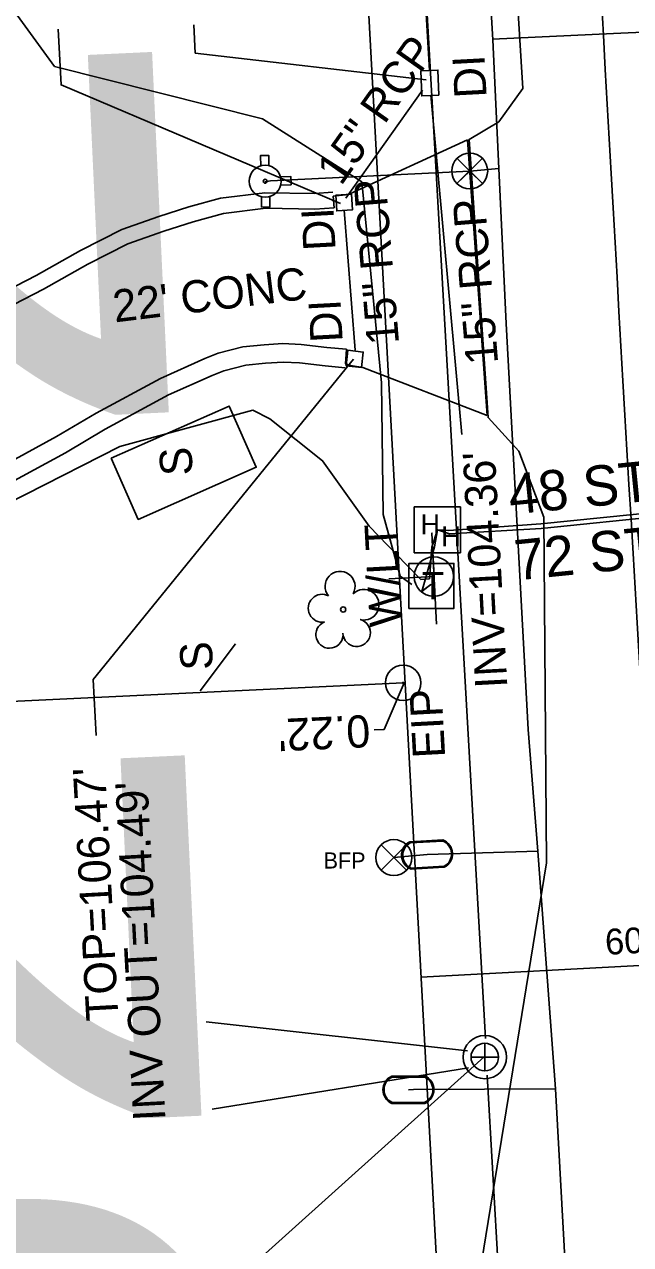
# Model space of a CAD drawing. Extents: x 2364404 to 2371833, y 798876 to 809754.
# Drawn here: x 2368861.9 to 2368937.1, y 801652.5 to 801803.9 of the extents above; entities that cross this region are included whole.
import ezdxf

# ---------------------------------------------------------------- set-up
doc = ezdxf.new("R2010")
doc.units = 0
for name, color, linetype in [('Exist Building', 7, 'Continuous'), ('Exist Building Text', 7, 'Continuous'), ('Exist Horizontal Alignment Direction Label', 7, 'Continuous'), ('Exist Other Culture Located Object CELL', 7, 'Continuous'), ('Exist Other Culture Sign Text', 7, 'Continuous'), ('Exist Property Iron Pin CELL', 7, 'Continuous'), ('Exist Property Iron Pin Text', 7, 'Continuous'), ('Exist Property Line', 7, 'Continuous'), ('Exist Property Line Leader', 7, 'Continuous'), ('Exist Property Line Text', 7, 'Continuous'), ('Exist Right of Way Line', 7, 'Continuous'), ('Exist Right of Way Width CELL', 7, 'Continuous'), ('Exist Roads Curbs', 7, 'Continuous'), ('Exist Roads EOP', 7, 'Continuous'), ('Exist Roads EOP Other', 7, 'Continuous'), ('Exist Roads EOP Other Text', 7, 'Continuous'), ('Exist Structure Minor Drop Inlet', 7, 'Continuous'), ('Exist Structure Minor Drop Inlet Leader', 7, 'Continuous'), ('Exist Structure Minor Drop Inlet Text', 7, 'Continuous'), ('Exist Structure Minor Drop Inlet Top Elevation', 7, 'Continuous'), ('Exist Structure Minor Pipes RCP 15 Inch', 7, 'Continuous'), ('Exist Structure Minor Pipes RCP 15 Inch Invert', 7, 'Continuous'), ('Exist Structure Minor Pipes RCP 15 Inch Text', 7, 'Continuous'), ('Exist Utilities Power Joint Use Telephone CELL', 7, 'Continuous'), ('Exist Utilities Power Joint Use Telephone Text', 7, 'Continuous'), ('Exist Utilities Sanitary Sewer Manhole CELL', 7, 'Continuous'), ('Exist Utilities Sanitary Sewer Manhole Leader', 7, 'Continuous'), ('Exist Utilities Sanitary Sewer UG Line', 7, 'Continuous'), ('Exist Utilities Telephone Hand Hole CELL', 7, 'Continuous'), ('Exist Utilities Telephone Pedestal CELL', 7, 'Continuous'), ('Exist Utilities Telephone UG Cable SUE LOS C', 7, 'Continuous'), ('Exist Utilities Telephone UG FO SUE LOS B', 7, 'Continuous'), ('Exist Utilities Telephone UG FO SUE LOS B Text', 7, 'Continuous'), ('Exist Utilities TV UG Cable SUE LOS B', 7, 'Continuous'), ('Exist Utilities Water Fire Hydrant CELL', 7, 'Continuous'), ('Exist Utilities Water Meter CELL', 7, 'Continuous'), ('Exist Utilities Water UG Line SUE LOS B', 7, 'Continuous'), ('Exist Utilities Water UG Line SUE LOS B Text', 7, 'Continuous'), ('Exist Utilities Water Valve CELL', 7, 'Continuous'), ('Exist Vegetation Tree CELL', 7, 'Continuous'), ('Prop Horizontal Alignment', 7, 'Continuous')]:
    doc.layers.add(name, color=color, linetype=linetype)

msp = doc.modelspace()

# ---------------------------------------------------------------- linework, layer by layer
at = {"layer": 'Exist Building'}
msp.add_lwpolyline([(2368872.66, 801750.06), (2368887.33, 801756.55), (2368890.69, 801748.96), (2368876.03, 801742.47)], close=True, dxfattribs=at)
at = {"layer": 'Exist Other Culture Located Object CELL'}
msp.add_lwpolyline([(2368883.71, 801721.2), (2368888.11, 801727.04)], dxfattribs=at)
at = {"layer": 'Exist Property Iron Pin CELL'}
for radius in [2.2, 0.0707]:
    msp.add_circle((2368908.92, 801722.19), radius, dxfattribs=at)
at = {"layer": 'Exist Property Line'}
for p, q in [((2368700.15, 801712.37), (2368908.92, 801722.19)), ((2368908.92, 801722.19), (2368909.15, 801722.2))]:
    msp.add_line(p, q, dxfattribs=at)
at = {"layer": 'Exist Property Line Leader'}
msp.add_lwpolyline([(2368909.04, 801722.19), (2368906.54, 801716.39), (2368905.34, 801716.35)], dxfattribs=at)
at = {"layer": 'Exist Right of Way Line'}
msp.add_line((2368898.13, 801924.87), (2368913.21, 801647.44), dxfattribs=at)
at = {"layer": 'Exist Right of Way Width CELL'}
msp.add_line((2368911.13, 801685.65), (2368941.36, 801687.3), dxfattribs=at)
at = {"layer": 'Exist Roads Curbs'}
for points in [[(2368794.19, 801755.5), (2368800.76, 801754.43), (2368805.91, 801753.79), (2368810.71, 801753.52), (2368814.8, 801753.6), (2368817.87, 801753.68), (2368820.76, 801753.99), (2368826.32, 801755.26), (2368834.7, 801758.37), (2368843.44, 801762.19), (2368850.1, 801765.61), (2368857.16, 801769.56), (2368863.35, 801772.75), (2368868.88, 801775.84), (2368873.99, 801778.46), (2368878.59, 801780.09), (2368882.33, 801781.27), (2368886.23, 801782.33), (2368891.76, 801783.01), (2368897.92, 801782.92), (2368900.2, 801783.08)], [(2368901.7, 801761.3), (2368899.22, 801761.52), (2368896.05, 801761.9), (2368894.01, 801761.99), (2368891.85, 801761.86), (2368889.41, 801761.63), (2368886.68, 801760.93), (2368885.23, 801760.32), (2368879.79, 801757.92), (2368871.94, 801753.66), (2368867, 801750.75), (2368859.24, 801746.54), (2368851.9, 801742.55), (2368847.7, 801740.4), (2368843.82, 801738.67), (2368840.25, 801737.43), (2368834.53, 801735.62), (2368828.09, 801733.63), (2368822.62, 801732.91), (2368816.07, 801732.42), (2368809.82, 801732.24), (2368803.78, 801732.48), (2368793.62, 801734.19)]]:
    msp.add_lwpolyline(points, dxfattribs=at)
at = {"layer": 'Exist Roads EOP'}
msp.add_line((2368919.34, 801755.37), (2368916.89, 801789.6), dxfattribs=at)
msp.add_lwpolyline([(2368933.81, 801423.2), (2368929.99, 801481.4), (2368929.06, 801495.23), (2368927.73, 801519.29), (2368925.93, 801543.7), (2368922.31, 801599.58), (2368919.55, 801643.63), (2368917.51, 801643.38), (2368926.7, 801699.87), (2368926.38, 801742.77), (2368923.29, 801750.96), (2368919.46, 801755.12), (2368917.11, 801789.64), (2368920.79, 801791.82), (2368923.76, 801795.98), (2368920.42, 801850.34)], dxfattribs=at)
at = {"layer": 'Exist Roads EOP Other'}
msp.add_line((2368900.34, 801781.16), (2368900.24, 801782.58), dxfattribs=at)
for points in [[(2368900.24, 801782.58), (2368902.13, 801782.81), (2368916.89, 801789.6)], [(2368793.88, 801753.61), (2368800.48, 801752.53), (2368805.73, 801751.87), (2368810.67, 801751.6), (2368814.84, 801751.68), (2368818, 801751.76), (2368821.08, 801752.09), (2368826.87, 801753.41), (2368835.42, 801756.59), (2368844.27, 801760.45), (2368851.01, 801763.91), (2368858.07, 801767.86), (2368864.26, 801771.06), (2368869.79, 801774.14), (2368874.75, 801776.69), (2368879.2, 801778.26), (2368882.87, 801779.42), (2368886.6, 801780.44), (2368891.87, 801781.09), (2368897.97, 801780.99), (2368900.34, 801781.16)], [(2368901.9, 801763.59), (2368899.46, 801763.8), (2368896.24, 801764.2), (2368893.99, 801764.3), (2368891.67, 801764.15), (2368889.02, 801763.9), (2368885.95, 801763.11), (2368884.32, 801762.44), (2368878.78, 801759.98), (2368870.81, 801755.66), (2368865.87, 801752.75), (2368858.15, 801748.56), (2368850.83, 801744.59), (2368846.71, 801742.48), (2368842.98, 801740.81), (2368839.53, 801739.61), (2368833.85, 801737.81), (2368827.6, 801735.89), (2368822.38, 801735.2), (2368815.95, 801734.72), (2368809.83, 801734.54), (2368804.01, 801734.77), (2368794, 801736.45)], [(2368901.9, 801763.59), (2368901.75, 801761.8), (2368902.37, 801761.6)], [(2368919.34, 801755.37), (2368903.9, 801761.34), (2368902.37, 801761.6)]]:
    msp.add_lwpolyline(points, dxfattribs=at)
at = {"layer": 'Exist Structure Minor Drop Inlet'}
for points in [[(2368913.35, 801795.14), (2368913.23, 801798.24), (2368911.11, 801798.15), (2368911.23, 801795.05)], [(2368902.49, 801782.86), (2368902.63, 801780.89), (2368900.68, 801780.76), (2368900.55, 801782.72)], [(2368903.75, 801761.32), (2368903.97, 801763.25), (2368902.05, 801763.48), (2368901.83, 801761.55)]]:
    msp.add_lwpolyline(points, close=True, dxfattribs=at)
at = {"layer": 'Exist Structure Minor Drop Inlet Leader'}
for points in [[(2368911.79, 801797.02), (2368883.11, 801800.36), (2368882.92, 801803.87)], [(2368901.12, 801781.7), (2368866.46, 801796.4), (2368866.09, 801803.31)], [(2368902.76, 801762.36), (2368870.44, 801722.59), (2368870.81, 801715.68)]]:
    msp.add_lwpolyline(points, dxfattribs=at)
at = {"layer": 'Exist Structure Minor Pipes RCP 15 Inch'}
for p, q in [((2368910.78, 801822.57), (2368912.18, 801798.19)), ((2368911.3, 801795.77), (2368901.81, 801782.37)), ((2368912.34, 801795.13), (2368916.19, 801753.02)), ((2368901.61, 801780.86), (2368902.96, 801763.48))]:
    msp.add_line(p, q, dxfattribs=at)
at = {"layer": 'Exist Utilities Power Joint Use Telephone CELL'}
msp.add_line((2368912.73, 801735.38), (2368912.73, 801735.38), dxfattribs=at)
msp.add_lwpolyline([(2368913.05, 801729.46), (2368912.49, 801740.78), (2368912.75, 801735.39), (2368907.12, 801735.09)], dxfattribs=at)
msp.add_circle((2368912.73, 801735.39), 2.45, dxfattribs=at)
at = {"layer": 'Exist Utilities Sanitary Sewer Manhole CELL'}
msp.add_lwpolyline([(2368919.05, 801677.47), (2368919.05, 801674.04), (2368919.05, 801675.75), (2368920.76, 801675.75), (2368917.34, 801675.75)], dxfattribs=at)
for radius in [2.69, 1.71]:
    msp.add_circle((2368919.05, 801675.75), radius, dxfattribs=at)
at = {"layer": 'Exist Utilities Sanitary Sewer Manhole Leader'}
msp.add_lwpolyline([(2368918.96, 801675.76), (2368882.41, 801642.88), (2368882.79, 801636.61)], dxfattribs=at)
at = {"layer": 'Exist Utilities Sanitary Sewer UG Line'}
for p, q in [((2368893.16, 802134.81), (2368919.14, 801678.07)), ((2368916.9, 801676.53), (2368884.47, 801680.13)), ((2368917.04, 801674.42), (2368885.22, 801669.28)), ((2368919.36, 801673.51), (2368936.99, 801363.08))]:
    msp.add_line(p, q, dxfattribs=at)
at = {"layer": 'Exist Utilities Telephone Hand Hole CELL'}
for p, q in [((2368910.3, 801744.06), (2368910.3, 801738.34)), ((2368916.02, 801744.06), (2368910.3, 801744.06)), ((2368916.02, 801738.34), (2368916.02, 801744.06)), ((2368913.16, 801741.2), (2368913.16, 801741.2)), ((2368910.3, 801738.34), (2368916.02, 801738.34))]:
    msp.add_line(p, q, dxfattribs=at)
at = {"layer": 'Exist Utilities Telephone Pedestal CELL'}
msp.add_line((2368912.35, 801734.25), (2368912.35, 801734.25), dxfattribs=at)
msp.add_lwpolyline([(2368909.63, 801731.43), (2368915.22, 801731.43), (2368915.22, 801737.02), (2368909.63, 801737.02), (2368909.63, 801731.43)], dxfattribs=at)
at = {"layer": 'Exist Utilities Telephone UG Cable SUE LOS C'}
msp.add_lwpolyline([(2368783.04, 801732.83), (2368802.85, 801730.53), (2368829.27, 801732.13), (2368850.3, 801739.62), (2368873.74, 801751.52), (2368890.27, 801756.05), (2368892.38, 801754.95), (2368898.92, 801749.75), (2368904.68, 801741.63), (2368909.32, 801736.84), (2368911.11, 801735.01)], dxfattribs=at)
at = {"layer": 'Exist Utilities Telephone UG FO SUE LOS B'}
for points in [[(2368911.11, 801735.01), (2368912.18, 801735.12), (2368912.49, 801739.02), (2368913.16, 801741.2), (2368914.58, 801741.11), (2368926.01, 801741.95), (2368941.15, 801743.45), (2368953.44, 801746.19), (2368954.57, 801747.03), (2368953.89, 801769.07), (2368949.49, 801818.32), (2368947.14, 801867.65), (2368944.24, 801917.54), (2368941.53, 801966.79), (2368938.54, 802016.87), (2368936.16, 802066.58), (2368933.55, 802116.53), (2368930.89, 802167.02), (2368929.04, 802214.79), (2368927.18, 802265.22), (2368923.8, 802313.03), (2368921.46, 802351.46), (2368917.49, 802413.42)], [(2368911.21, 801733.52), (2368912.37, 801734.38), (2368911.24, 801733.53), (2368912.8, 801739.07), (2368913.16, 801741.2), (2368914.66, 801740.7), (2368926.03, 801741.37), (2368941.4, 801742.93), (2368953.98, 801745.76), (2368954.85, 801746.8), (2368954.14, 801769.25), (2368950.17, 801818.39), (2368947.56, 801867.63), (2368944.73, 801917.44), (2368942.14, 801966.7), (2368939.04, 802016.83), (2368936.63, 802066.64), (2368933.88, 802116.53), (2368931.22, 802167.03), (2368929.44, 802214.87), (2368927.96, 802265.02), (2368924.73, 802314.09), (2368922.28, 802351.57), (2368917.89, 802413.47)]]:
    msp.add_lwpolyline(points, dxfattribs=at)
at = {"layer": 'Exist Utilities TV UG Cable SUE LOS B'}
msp.add_lwpolyline([(2368830.43, 801845.39), (2368838.21, 801842.99), (2368848.5, 801822.22), (2368865.66, 801798.68), (2368891.44, 801792.2), (2368903.8, 801784.37), (2368906.25, 801759.43), (2368906.43, 801743.07), (2368908.53, 801735.45), (2368909.98, 801734.41)], dxfattribs=at)
at = {"layer": 'Exist Utilities Water Fire Hydrant CELL'}
msp.add_line((2368891.79, 801784.45), (2368891.79, 801784.45), dxfattribs=at)
for points in [[(2368892.26, 801786.37), (2368892.24, 801787.66), (2368891.21, 801787.64), (2368891.24, 801786.32)], [(2368893.72, 801783.98), (2368895.01, 801784.01), (2368894.98, 801785.03), (2368893.7, 801785)], [(2368892.35, 801782.55), (2368892.38, 801781.26), (2368891.35, 801781.24), (2368891.32, 801782.55)]]:
    msp.add_lwpolyline(points, dxfattribs=at)
for radius in [1.98, 0.243]:
    msp.add_circle((2368891.79, 801784.45), radius, dxfattribs=at)
at = {"layer": 'Exist Utilities Water Meter CELL'}
for p, q in [((2368911.89, 801700.88), (2368911.89, 801700.88)), ((2368909.58, 801671.7), (2368909.58, 801671.7))]:
    msp.add_line(p, q, dxfattribs=at)
for points in [[(2368909.76, 801702.46), (2368913.83, 801702.69)], [(2368909.77, 801702.32), (2368913.83, 801702.56)], [(2368914.01, 801699.44), (2368909.92, 801699.2)], [(2368914.02, 801699.3), (2368909.93, 801699.07)], [(2368907.53, 801673.39), (2368911.61, 801673.4)], [(2368907.54, 801673.25), (2368911.61, 801673.27)], [(2368911.62, 801670.14), (2368907.52, 801670.13)], [(2368911.62, 801670), (2368907.52, 801669.99)]]:
    msp.add_lwpolyline(points, dxfattribs=at)
for centre, radius, start, end in [((2368910.58, 801700.8), 1.86, 116.451, 249.2524), ((2368910.6, 801700.8), 1.73, 118.5739, 247.0553), ((2368913.18, 801700.96), 1.86, 296.9213, 69.5813), ((2368913.19, 801700.96), 1.73, 298.4001, 68.1458), ((2368908.27, 801671.69), 1.86, 113.3946, 246.1959), ((2368910.87, 801671.7), 1.86, 293.8648, 66.5249), ((2368908.28, 801671.69), 1.73, 115.5175, 243.9989), ((2368910.88, 801671.7), 1.73, 295.3437, 65.0893)]:
    msp.add_arc(centre, radius, start, end, dxfattribs=at)
at = {"layer": 'Exist Utilities Water UG Line SUE LOS B'}
for points in [[(2368924.44, 801716.42), (2368921.71, 801766.79), (2368920.79, 801786.04), (2368920.04, 801802.02), (2368918.56, 801827.22), (2368916.45, 801866.03), (2368913.77, 801916.21), (2368912.42, 801935.63), (2368912.16, 801942.67), (2368909.97, 801965.42), (2368906.96, 802014.85), (2368905.2, 802066.26), (2368902.41, 802115.89), (2368900.95, 802146), (2368899.89, 802164.86), (2368897.96, 802213.34), (2368895.91, 802264.38), (2368893.33, 802314.26), (2368890.98, 802362.99), (2368888.4, 802422.05)], [(2368919.99, 801802.08), (2368935.03, 801802.8), (2368955.23, 801803.68), (2368971.24, 801804.02), (2368971.84, 801804.04)], [(2368891.76, 801784.39), (2368892.45, 801784.49), (2368917.18, 801785.72), (2368917.66, 801785.74), (2368920.79, 801786.04)], [(2368944.17, 801306.36), (2368944.15, 801306.44), (2368942.46, 801328.15), (2368942.83, 801372.49), (2368940.52, 801419.1), (2368939.42, 801468.71), (2368937.23, 801519.5), (2368933.92, 801569.7), (2368930.77, 801618.48), (2368927.83, 801671.8), (2368925.63, 801701.3), (2368924.44, 801716.42)], [(2368907.76, 801700.51), (2368911.89, 801700.88), (2368925.63, 801701.3), (2368925.63, 801701.3)], [(2368909.58, 801671.7), (2368910.19, 801671.71), (2368927.83, 801671.8)]]:
    msp.add_lwpolyline(points, dxfattribs=at)
at = {"layer": 'Exist Utilities Water Valve CELL'}
for points in [[(2368918.75, 801787.3), (2368915.6, 801784.15), (2368917.18, 801785.72), (2368918.75, 801784.15), (2368915.6, 801787.3)], [(2368909.33, 801702.08), (2368906.18, 801698.93), (2368907.76, 801700.51), (2368909.33, 801698.93), (2368906.18, 801702.08)]]:
    msp.add_lwpolyline(points, dxfattribs=at)
for centre in [(2368917.18, 801785.72), (2368907.76, 801700.51)]:
    msp.add_circle(centre, 2.23, dxfattribs=at)
at = {"layer": 'Exist Vegetation Tree CELL'}
msp.add_line((2368901.48, 801731.3), (2368901.48, 801731.3), dxfattribs=at)
msp.add_circle((2368901.48, 801731.3), 0.326, dxfattribs=at)
for centre, radius, start, end in [((2368901.09, 801734.17), 1.86, 330.1651, 219.7134), ((2368898.87, 801731.45), 1.73, 62.6636, 279.3457), ((2368904.02, 801731.89), 1.9, 257.1011, 134.1999), ((2368899.77, 801728.18), 1.69, 111.5671, 6.231), ((2368903.15, 801728.4), 1.7, 181.2822, 74.56)]:
    msp.add_arc(centre, radius, start, end, dxfattribs=at)
at = {"layer": 'Prop Horizontal Alignment'}
msp.add_arc((2388902.84, 802914.38), 20000, 182.940485, 183.728337, dxfattribs=at)

# ---------------------------------------------------------------- texts
at = {"layer": 'Exist Building Text'}
msp.add_text('S', height=4, rotation=93.0566, dxfattribs=at).set_placement((2368882.81, 801748))
at = {"layer": 'Exist Horizontal Alignment Direction Label'}
msp.add_text('U4762-2', height=73.5, rotation=92.6584, dxfattribs=at).set_placement((2368895.01, 801428.82))
at = {"layer": 'Exist Other Culture Sign Text'}
msp.add_text('S', height=4, rotation=93.0566, dxfattribs=at).set_placement((2368885.33, 801723.86))
at = {"layer": 'Exist Property Iron Pin Text'}
msp.add_text('EIP', height=4, rotation=93.0566, dxfattribs=at).set_placement((2368914.14, 801712.95))
at = {"layer": 'Exist Property Line Text'}
msp.add_text("0.22'", height=4, rotation=182.6928, dxfattribs=at).set_placement((2368904.73, 801718.23))
at = {"layer": 'Exist Right of Way Width CELL'}
msp.add_text("60.00'", height=3.2, rotation=3.1118, dxfattribs=at).set_placement((2368934.06, 801688.43))
at = {"layer": 'Exist Roads EOP Other Text'}
msp.add_text("22' CONC", height=4, rotation=6.9697, dxfattribs=at).set_placement((2368873.13, 801766.92))
at = {"layer": 'Exist Structure Minor Drop Inlet Text'}
for p in [(2368919.29, 801794.87), (2368900.54, 801775.93), (2368901.42, 801764.54)]:
    msp.add_text('DI', height=4, rotation=93.0566, dxfattribs=at).set_placement(p)
at = {"layer": 'Exist Structure Minor Drop Inlet Top Elevation'}
msp.add_text("TOP=106.47'", height=4, rotation=93.0566, dxfattribs=at).set_placement((2368873.59, 801680.35))
at = {"layer": 'Exist Structure Minor Pipes RCP 15 Inch Invert'}
for s, p in [("INV=104.36'", (2368921.86, 801721.62)), ("INV OUT=104.49'", (2368879.42, 801667.92))]:
    msp.add_text(s, height=4, rotation=93.0566, dxfattribs=at).set_placement(p)
at = {"layer": 'Exist Structure Minor Pipes RCP 15 Inch Text'}
for rotation, p in [(54.7865, (2368901.21, 801783.77)), (94.68, (2368908.42, 801764.31)), (94.68, (2368920.72, 801761.86))]:
    msp.add_text('15" RCP', height=4, rotation=rotation, dxfattribs=at).set_placement(p)
at = {"layer": 'Exist Utilities Power Joint Use Telephone Text'}
msp.add_text('W/LT', height=4, rotation=93.0566, dxfattribs=at).set_placement((2368908.78, 801729.26))
at = {"layer": 'Exist Utilities Telephone Hand Hole CELL'}
for p in [(2368911.08, 801740.61), (2368913.65, 801739.14)]:
    msp.add_text('H', height=2.5, dxfattribs=at).set_placement(p)
at = {"layer": 'Exist Utilities Telephone Pedestal CELL'}
msp.add_text('T', height=3.42, dxfattribs=at).set_placement((2368911.22, 801732.54))
at = {"layer": 'Exist Utilities Telephone UG FO SUE LOS B Text'}
for s, rotation, p in [('48 STR FO', 5.6634, (2368922.23, 801743.07)), ('72 STR FO', 5.7816, (2368922.99, 801734.9))]:
    msp.add_text(s, height=5, rotation=rotation, dxfattribs=at).set_placement(p)
at = {"layer": 'Exist Utilities Water UG Line SUE LOS B Text'}
msp.add_text('BFP', height=2, dxfattribs=at).set_placement((2368899.05, 801699.15))

doc.saveas('drawing.dxf')
